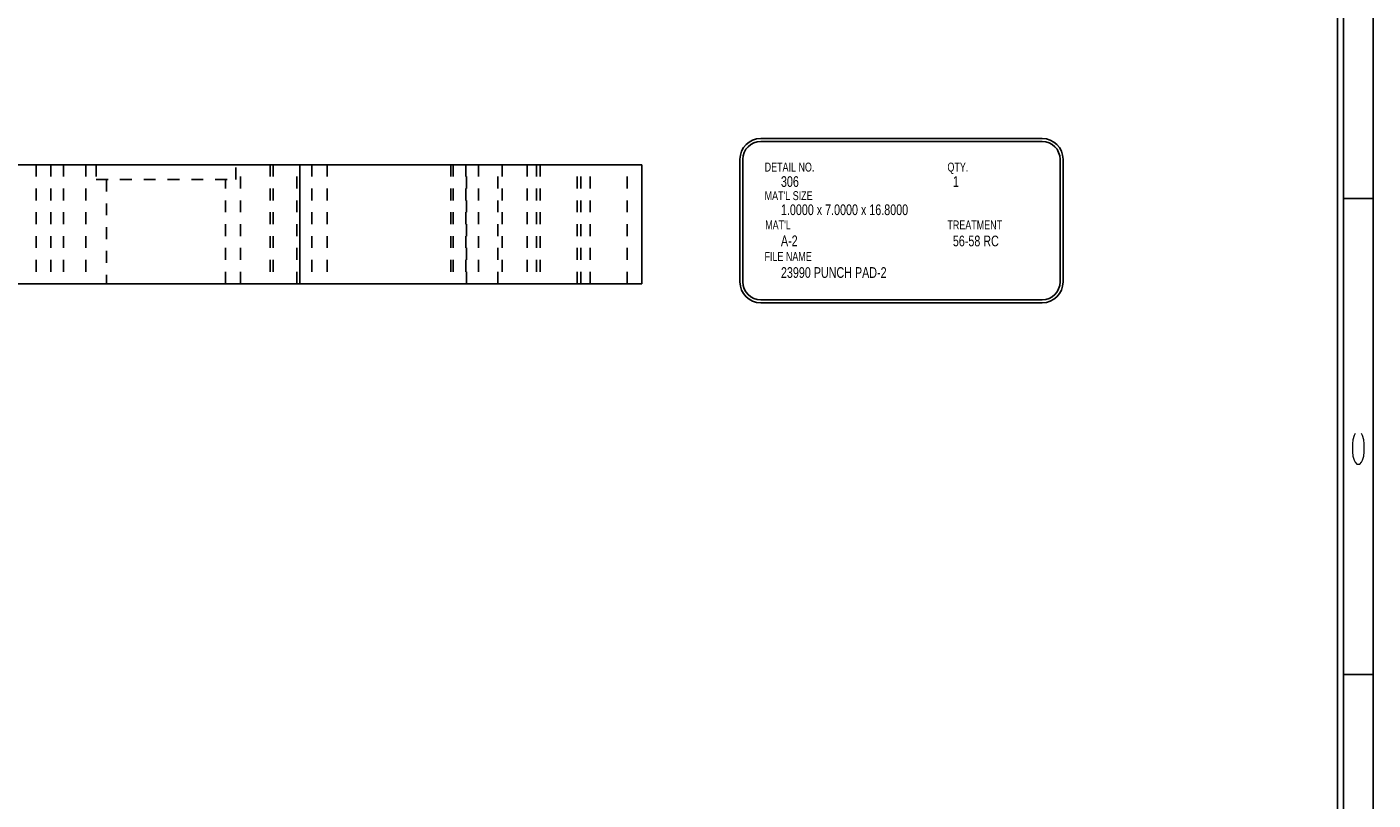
# Model space of a CAD drawing. Header units: inches. Extents: x 220 to 877, y 4 to 174.
# Tile 508 of 656: x 532 to 543, y 94 to 101. Entities that reach past the tile are written whole.
import ezdxf

# ---------------------------------------------------------------- set-up
doc = ezdxf.new("R2010")
doc.units = ezdxf.units.IN
doc.header["$LTSCALE"] = 0.5
doc.header["$MEASUREMENT"] = 0
doc.linetypes.add('HIDDEN', pattern=[0.22499999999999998, 0.15, -0.075])
for name, color, linetype in [('SID-M-D', 42, 'Continuous'), ('SID-M-H', 4, 'HIDDEN'), ('SID-M-S', 105, 'Continuous')]:
    doc.layers.add(name, color=color, linetype=linetype)
doc.styles.add('R', font='ROMAND.SHX')
doc.styles.add('SLDTEXTSTYLE0', font='TXT', dxfattribs={"width": 0.5957446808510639})

# ---------------------------------------------------------------- blocks, each defined once
blk = doc.blocks.new('*U9')
at = {"layer": 'SID-M-S'}
for p, q in [((0.2499999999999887, 6.661338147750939e-16), (0.2499999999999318, 21.99999999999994)), ((0.3, 6.661338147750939e-16), (0.299999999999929, 21.99999999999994)), ((0.55, 6.661338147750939e-16), (0.549999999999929, 21.99999999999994)), ((0.2999999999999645, 10.99999999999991), (0.5499999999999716, 10.99999999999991)), ((0.2999999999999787, 6.999999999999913), (0.5499999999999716, 6.999999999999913))]:
    blk.add_line(p, q, dxfattribs=at)
at = {"layer": 'SID-M-D', "style": 'R', "width": 4}
blk.add_text('C', height=0.09999999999, rotation=90, dxfattribs=at).set_placement((0.4762159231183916, 8.715113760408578))

msp = doc.modelspace()

# ---------------------------------------------------------------- linework, layer by layer
at = {"layer": 'SID-M-D'}
for p, q in [((537.8137424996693, 99.80492236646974), (540.1797268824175, 99.80492236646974)), ((537.8137424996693, 99.77992236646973), (540.1797268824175, 99.77992236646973)), ((537.6387424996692, 99.62992236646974), (537.6387424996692, 98.59940077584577)), ((537.6637424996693, 99.62992236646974), (537.6637424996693, 98.59940077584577)), ((540.3297268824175, 99.62992236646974), (540.3297268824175, 98.59940077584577)), ((540.3547268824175, 99.62992236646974), (540.3547268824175, 98.59940077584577)), ((537.8137424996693, 98.44940077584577), (540.1797268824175, 98.44940077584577)), ((537.8137424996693, 98.42440077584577), (540.1797268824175, 98.42440077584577))]:
    msp.add_line(p, q, dxfattribs=at)
for centre, radius, start, end in [((537.8137424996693, 99.62992236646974), 0.1750000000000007, 90, 180), ((540.1797268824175, 99.62992236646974), 0.1750000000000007, 0, 90), ((537.8137424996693, 99.62992236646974), 0.1500000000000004, 90, 180), ((540.1797268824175, 99.62992236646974), 0.1500000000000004, 0, 90), ((537.8137424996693, 98.59940077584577), 0.1750000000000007, 180, 270), ((537.8137424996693, 98.59940077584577), 0.1499999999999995, 180, 270), ((540.1797268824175, 98.59940077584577), 0.1499999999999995, 270, 0), ((540.1797268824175, 98.59940077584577), 0.1749999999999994, 270, 0)]:
    msp.add_arc(centre, radius, start, end, dxfattribs=at)
at = {"layer": 'SID-M-H'}
for p, q in [((531.7226118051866, 99.58473123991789), (531.7226118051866, 98.58473123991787)), ((531.8476118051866, 99.58473123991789), (531.8476118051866, 98.58473123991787)), ((531.9526118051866, 99.58473123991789), (531.9526118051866, 98.58473123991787)), ((532.1401118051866, 99.58473123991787), (532.1401118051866, 98.58473123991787)), ((532.2276118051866, 99.58473123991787), (532.2276118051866, 99.45973123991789)), ((533.4026118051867, 99.45973123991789), (533.4026118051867, 99.58473123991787)), ((533.4401118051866, 98.58473123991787), (533.4401118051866, 99.58473123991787)), ((533.6901118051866, 99.58473123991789), (533.6901118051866, 98.58473123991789)), ((533.7146118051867, 99.58473123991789), (533.7146118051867, 98.58473123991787)), ((533.9156118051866, 98.58473123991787), (533.9156118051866, 99.58473123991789)), ((533.9401118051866, 99.58473123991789), (533.9401118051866, 98.58473123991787)), ((533.9401118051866, 98.58473123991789), (533.9401118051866, 99.58473123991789)), ((534.0401118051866, 99.58473123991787), (534.0401118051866, 98.58473123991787)), ((534.1701118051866, 99.58473123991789), (534.1701118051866, 98.58473123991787)), ((534.1701118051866, 99.58473123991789), (534.1701118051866, 98.58473123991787)), ((535.2101118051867, 99.58473123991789), (535.2101118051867, 98.58473123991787)), ((535.2276118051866, 99.58473123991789), (535.2276118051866, 98.58473123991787)), ((535.3351118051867, 99.58473123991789), (535.3351118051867, 98.58473123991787)), ((535.3401118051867, 98.58473123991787), (535.3401118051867, 99.58473123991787)), ((535.4401118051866, 99.58473123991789), (535.4401118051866, 98.58473123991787)), ((535.6026118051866, 98.58473123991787), (535.6026118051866, 99.58473123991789)), ((535.6401118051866, 99.58473123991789), (535.6401118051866, 98.58473123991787)), ((535.8496118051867, 99.58473123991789), (535.8496118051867, 98.58473123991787)), ((535.9276118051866, 99.58473123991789), (535.9276118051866, 98.58473123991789)), ((535.9588618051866, 99.58473123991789), (535.9588618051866, 98.58473123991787)), ((536.2713618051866, 98.58473123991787), (536.2713618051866, 99.58473123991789)), ((536.3026118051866, 98.58473123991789), (536.3026118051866, 99.58473123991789)), ((536.3806118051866, 98.58473123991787), (536.3806118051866, 99.58473123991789)), ((536.6901118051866, 98.58473123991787), (536.6901118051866, 99.58473123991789)), ((532.2276118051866, 99.45973123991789), (533.4026118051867, 99.45973123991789)), ((532.3151118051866, 99.45973123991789), (532.3151118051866, 98.58473123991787)), ((533.3151118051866, 98.58473123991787), (533.3151118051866, 99.45973123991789))]:
    msp.add_line(p, q, dxfattribs=at)
at = {"layer": 'SID-M-S'}
for p, q in [((520.0151118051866, 99.58473123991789), (536.8151118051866, 99.58473123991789)), ((536.8151118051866, 99.58473123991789), (536.8151118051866, 98.58473123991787)), ((520.0151118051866, 98.58473123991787), (536.8151118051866, 98.58473123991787))]:
    msp.add_line(p, q, dxfattribs=at)

# ---------------------------------------------------------------- block references
at = {"layer": 'SID-M-D'}
msp.add_blockref('*U9', (542.4107340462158, 88.30166505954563), dxfattribs=at)

# ---------------------------------------------------------------- texts
at = {"layer": 'SID-M-D', "style": 'SLDTEXTSTYLE0'}
for s, height, width, p in [('DETAIL NO.', 0.075, 0.75, (537.8466208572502, 99.52712839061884)), ('QTY.', 0.075, 0.75, (539.3828622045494, 99.52712839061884)), ('306', 0.09, 0.7500000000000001, (537.983562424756, 99.39784889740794)), ('1', 0.09, 0.7500000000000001, (539.4285911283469, 99.39784889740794)), ("MAT'L SIZE", 0.075, 0.75, (537.8466208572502, 99.28702058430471)), ('1.0000 x 7.0000 x 16.8000', 0.09, 0.7500000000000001, (537.983562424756, 99.16104401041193)), ("MAT'L", 0.075, 0.75, (537.851251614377, 99.04085126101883)), ('TREATMENT', 0.075, 0.75, (539.3828622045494, 99.04085126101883)), ('A-2', 0.09, 0.7500000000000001, (537.983562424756, 98.89980724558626)), ('56-58 RC', 0.09, 0.7500000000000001, (539.4285911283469, 98.89873302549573)), ('FILE NAME', 0.075, 0.75, (537.8453265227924, 98.7767235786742)), ('23990 PUNCH PAD-2', 0.09, 0.7500000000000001, (537.983562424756, 98.63370620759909))]:
    msp.add_text(s, height=height, dxfattribs=dict(at, width=width)).set_placement(p)

doc.saveas('drawing.dxf')
